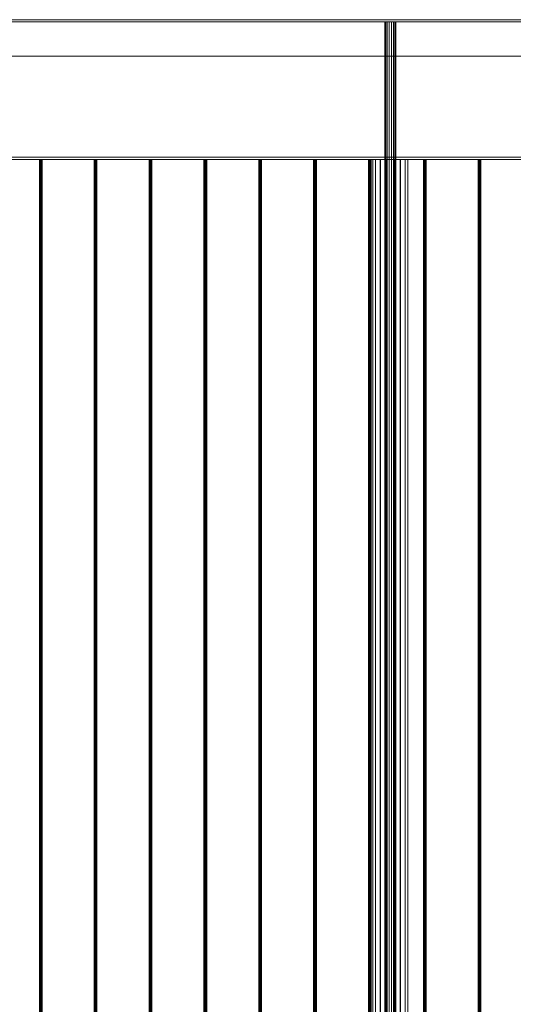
# Model space of a CAD drawing. Header units: millimetres. Extents: x -2233 to 65662, y -50530 to 6847.
# Tile 660 of 802: x 27429 to 28313, y -18262 to -16500. Entities that reach past the tile are written whole.
import ezdxf

# ---------------------------------------------------------------- set-up
doc = ezdxf.new("R2010")
doc.units = ezdxf.units.MM
doc.layers.add('superior_C03', color=7, linetype='Continuous', lineweight=0)

msp = doc.modelspace()

# ---------------------------------------------------------------- linework, layer by layer
at = {"layer": 'superior_C03'}
for p, q in [((40366.023, -16500), (26559.602, -16500)), ((26559.602, -16504), (40366.023, -16504)), ((26560.355, -16500), (40366.776, -16500)), ((40459.439, -16500), (26653.018, -16500)), ((26653.771, -16500), (40460.192, -16500)), ((40460.192, -16504), (26653.771, -16504)), ((28084.379, -16504), (28082.911, -16504)), ((28082.911, -16504), (28082.938, -16504)), ((28082.911, -16504), (28082.911, -19496)), ((28082.938, -16504), (28084.456, -16504)), ((28082.938, -16504), (28082.938, -19496)), ((28087.119, -16504), (28084.379, -16504)), ((28084.379, -16504), (28084.379, -19496)), ((28084.456, -16504), (28087.233, -16504)), ((28084.456, -16504), (28084.456, -19496)), ((28090.714, -16504), (28087.119, -16504)), ((28087.119, -16504), (28087.119, -19496)), ((28087.233, -16504), (28090.848, -16504)), ((28087.233, -16504), (28087.233, -19496)), ((28094.615, -16504), (28090.714, -16504)), ((28090.714, -16504), (28090.714, -19496)), ((28090.848, -16504), (28094.75, -16504)), ((28090.848, -16504), (28090.848, -19496)), ((28098.23, -16504), (28094.615, -16504)), ((28094.615, -16504), (28094.615, -19496)), ((28094.75, -16504), (28098.345, -16504)), ((28094.75, -16504), (28094.75, -19496)), ((28101.008, -16504), (28098.23, -16504)), ((28098.23, -16504), (28098.23, -19496)), ((28098.345, -16504), (28101.085, -16504)), ((28098.345, -16504), (28098.345, -19496)), ((28102.526, -16504), (28101.008, -16504)), ((28101.008, -16504), (28101.008, -19496)), ((28101.085, -16504), (28102.553, -16504)), ((28101.085, -16504), (28101.085, -19496)), ((28102.553, -16504), (28102.526, -16504)), ((28102.526, -16504), (28102.526, -19496)), ((28102.553, -19496), (28102.553, -16504)), ((26559.602, -16565), (40366.023, -16565)), ((40366.776, -16565), (26560.355, -16565)), ((26653.018, -16565), (40459.439, -16565)), ((40460.192, -16565), (26653.771, -16565)), ((40149.193, -16746), (26691.419, -16746)), ((26691.419, -16750), (40149.193, -16750)), ((26710.629, -16746), (40168.403, -16746)), ((40168.403, -16750), (26710.629, -16750)), ((27465.446, -16750), (27464.394, -16750)), ((27464.394, -16750), (27464.78, -16750)), ((27464.394, -16750), (27464.394, -19250)), ((27464.78, -16750), (27466.379, -16750)), ((27464.78, -16750), (27464.78, -19250)), ((27467.32, -16750), (27465.446, -16750)), ((27465.446, -16750), (27465.446, -19250)), ((27466.379, -16750), (27468.253, -16750)), ((27466.379, -16750), (27466.379, -19250)), ((27468.918, -16750), (27467.32, -16750)), ((27467.32, -16750), (27467.32, -19250)), ((27468.253, -16750), (27469.305, -16750)), ((27468.253, -16750), (27468.253, -19250)), ((27469.305, -16750), (27468.918, -16750)), ((27468.918, -16750), (27468.918, -19250)), ((27469.305, -19250), (27469.305, -16750)), ((27563.657, -16750), (27562.605, -16750)), ((27562.605, -16750), (27562.991, -16750)), ((27562.605, -16750), (27562.605, -19250)), ((27562.991, -16750), (27564.589, -16750)), ((27562.991, -16750), (27562.991, -19250)), ((27565.531, -16750), (27563.657, -16750)), ((27563.657, -16750), (27563.657, -19250)), ((27564.589, -16750), (27566.463, -16750)), ((27564.589, -16750), (27564.589, -19250)), ((27567.129, -16750), (27565.531, -16750)), ((27565.531, -16750), (27565.531, -19250)), ((27566.463, -16750), (27567.515, -16750)), ((27566.463, -16750), (27566.463, -19250)), ((27567.515, -16750), (27567.129, -16750)), ((27567.129, -16750), (27567.129, -19250)), ((27567.515, -19250), (27567.515, -16750)), ((27661.867, -16750), (27660.815, -16750)), ((27660.815, -16750), (27661.201, -16750)), ((27660.815, -16750), (27660.815, -19250)), ((27661.201, -16750), (27662.799, -16750)), ((27661.201, -16750), (27661.201, -19250)), ((27663.741, -16750), (27661.867, -16750)), ((27661.867, -16750), (27661.867, -19250)), ((27662.799, -16750), (27664.673, -16750)), ((27662.799, -16750), (27662.799, -19250)), ((27665.339, -16750), (27663.741, -16750)), ((27663.741, -16750), (27663.741, -19250)), ((27664.673, -16750), (27665.725, -16750)), ((27664.673, -16750), (27664.673, -19250)), ((27665.725, -16750), (27665.339, -16750)), ((27665.339, -16750), (27665.339, -19250)), ((27665.725, -19250), (27665.725, -16750)), ((27760.077, -16750), (27759.025, -16750)), ((27759.025, -16750), (27759.412, -16750)), ((27759.025, -16750), (27759.025, -19250)), ((27759.412, -16750), (27761.01, -16750)), ((27759.412, -16750), (27759.412, -19250)), ((27761.951, -16750), (27760.077, -16750)), ((27760.077, -16750), (27760.077, -19250)), ((27761.01, -16750), (27762.884, -16750)), ((27761.01, -16750), (27761.01, -19250)), ((27763.55, -16750), (27761.951, -16750)), ((27761.951, -16750), (27761.951, -19250)), ((27762.884, -16750), (27763.936, -16750)), ((27762.884, -16750), (27762.884, -19250)), ((27763.936, -16750), (27763.55, -16750)), ((27763.55, -16750), (27763.55, -19250)), ((27763.936, -19250), (27763.936, -16750)), ((27858.288, -16750), (27857.236, -16750)), ((27857.236, -16750), (27857.622, -16750)), ((27857.236, -16750), (27857.236, -19250)), ((27857.622, -16750), (27859.22, -16750)), ((27857.622, -16750), (27857.622, -19250)), ((27860.162, -16750), (27858.288, -16750)), ((27858.288, -16750), (27858.288, -19250)), ((27859.22, -16750), (27861.094, -16750)), ((27859.22, -16750), (27859.22, -19250)), ((27861.76, -16750), (27860.162, -16750)), ((27860.162, -16750), (27860.162, -19250)), ((27861.094, -16750), (27862.146, -16750)), ((27861.094, -16750), (27861.094, -19250)), ((27862.146, -16750), (27861.76, -16750)), ((27861.76, -16750), (27861.76, -19250)), ((27862.146, -19250), (27862.146, -16750)), ((27956.498, -16750), (27955.446, -16750)), ((27955.446, -16750), (27955.832, -16750)), ((27955.446, -16750), (27955.446, -19250)), ((27955.832, -16750), (27957.431, -16750)), ((27955.832, -16750), (27955.832, -19250)), ((27958.372, -16750), (27956.498, -16750)), ((27956.498, -16750), (27956.498, -19250)), ((27957.431, -16750), (27959.305, -16750)), ((27957.431, -16750), (27957.431, -19250)), ((27959.971, -16750), (27958.372, -16750)), ((27958.372, -16750), (27958.372, -19250)), ((27959.305, -16750), (27960.357, -16750)), ((27959.305, -16750), (27959.305, -19250)), ((27960.357, -16750), (27959.971, -16750)), ((27959.971, -16750), (27959.971, -19250)), ((27960.357, -19250), (27960.357, -16750)), ((28054.709, -16750), (28053.657, -16750)), ((28053.657, -16750), (28054.043, -16750)), ((28053.657, -16750), (28053.657, -19250)), ((28054.043, -16750), (28055.641, -16750)), ((28054.043, -16750), (28054.043, -19250)), ((28056.583, -16750), (28054.709, -16750)), ((28054.709, -16750), (28054.709, -19250)), ((28055.641, -16750), (28057.515, -16750)), ((28055.641, -16750), (28055.641, -19250)), ((28058.181, -16750), (28056.583, -16750)), ((28056.583, -16750), (28056.583, -19250)), ((28057.515, -16750), (28058.567, -16750)), ((28057.515, -16750), (28057.515, -19250)), ((28058.567, -16750), (28058.181, -16750)), ((28058.181, -16750), (28058.181, -19250)), ((28058.567, -19250), (28058.567, -16750)), ((28066.003, -16750), (28061.305, -16750)), ((28061.305, -16750), (28061.39, -16750)), ((28061.305, -16750), (28061.305, -19250)), ((28061.39, -16750), (28066.248, -16750)), ((28061.39, -16750), (28061.39, -19250)), ((28074.771, -16750), (28066.003, -16750)), ((28066.003, -16750), (28066.003, -19250)), ((28066.248, -16750), (28075.137, -16750)), ((28066.248, -16750), (28066.248, -19250)), ((28086.273, -16750), (28074.771, -16750)), ((28074.771, -16750), (28074.771, -19250)), ((28075.137, -16750), (28086.705, -16750)), ((28075.137, -16750), (28075.137, -19250)), ((28098.759, -16750), (28086.273, -16750)), ((28086.273, -16750), (28086.273, -19250)), ((28086.705, -16750), (28099.191, -16750)), ((28086.705, -16750), (28086.705, -19250)), ((28110.327, -16750), (28098.759, -16750)), ((28098.759, -16750), (28098.759, -19250)), ((28099.191, -16750), (28110.693, -16750)), ((28099.191, -16750), (28099.191, -19250)), ((28119.216, -16750), (28110.327, -16750)), ((28110.327, -16750), (28110.327, -19250)), ((28110.693, -16750), (28119.461, -16750)), ((28110.693, -16750), (28110.693, -19250)), ((28124.073, -16750), (28119.216, -16750)), ((28119.216, -16750), (28119.216, -19250)), ((28119.461, -16750), (28124.159, -16750)), ((28119.461, -16750), (28119.461, -19250)), ((28124.159, -16750), (28124.073, -16750)), ((28124.073, -16750), (28124.073, -19250)), ((28124.159, -19250), (28124.159, -16750)), ((28152.919, -16750), (28151.867, -16750)), ((28151.867, -16750), (28152.253, -16750)), ((28151.867, -16750), (28151.867, -19250)), ((28152.253, -16750), (28153.851, -16750)), ((28152.253, -16750), (28152.253, -19250)), ((28154.793, -16750), (28152.919, -16750)), ((28152.919, -16750), (28152.919, -19250)), ((28153.851, -16750), (28155.725, -16750)), ((28153.851, -16750), (28153.851, -19250)), ((28156.391, -16750), (28154.793, -16750)), ((28154.793, -16750), (28154.793, -19250)), ((28155.725, -16750), (28156.778, -16750)), ((28155.725, -16750), (28155.725, -19250)), ((28156.778, -16750), (28156.391, -16750)), ((28156.391, -16750), (28156.391, -19250)), ((28156.778, -19250), (28156.778, -16750)), ((28251.129, -16750), (28250.077, -16750)), ((28250.077, -16750), (28250.464, -16750)), ((28250.077, -16750), (28250.077, -19250)), ((28250.464, -16750), (28252.062, -16750)), ((28250.464, -16750), (28250.464, -19250)), ((28253.004, -16750), (28251.129, -16750)), ((28251.129, -16750), (28251.129, -19250)), ((28252.062, -16750), (28253.936, -16750)), ((28252.062, -16750), (28252.062, -19250)), ((28254.602, -16750), (28253.004, -16750)), ((28253.004, -16750), (28253.004, -19250)), ((28253.936, -16750), (28254.988, -16750)), ((28253.936, -16750), (28253.936, -19250)), ((28254.988, -16750), (28254.602, -16750)), ((28254.602, -16750), (28254.602, -19250)), ((28254.988, -19250), (28254.988, -16750))]:
    msp.add_line(p, q, dxfattribs=at)

doc.saveas('drawing.dxf')
